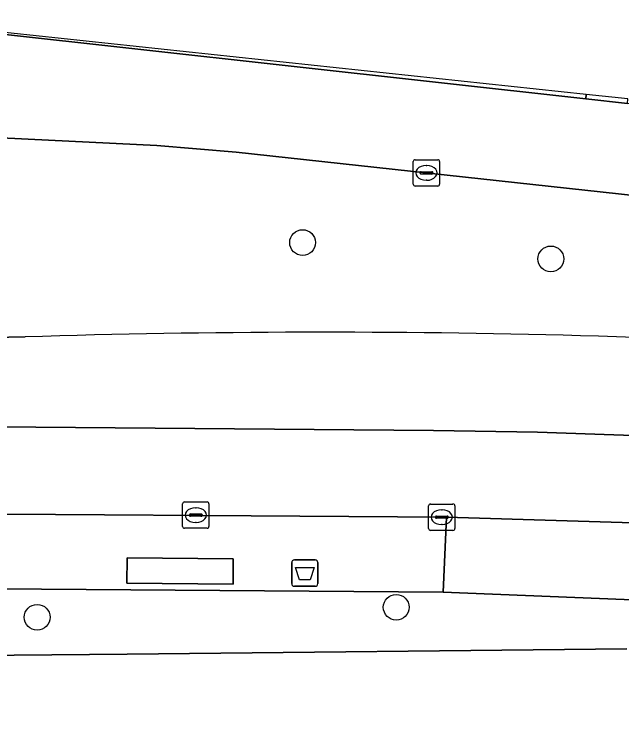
# Model space of a CAD drawing. Extents: x 161848 to 162726, y 385382 to 386521.
# Drawn here: x 162209.73 to 162232.77, y 386466.61 to 386494.13 of the extents above; entities that cross this region are included whole.
import ezdxf

# ---------------------------------------------------------------- set-up
doc = ezdxf.new("R2010")
doc.units = 0
for name, color, linetype in [('IMGEO_Afvalbak', 7, 'Continuous'), ('IMGEO_Berm_groen', 7, 'Continuous'), ('IMGEO_Boom', 7, 'Continuous'), ('IMGEO_Fietspad_gesloten', 7, 'Continuous'), ('IMGEO_Groenvoorziening', 7, 'Continuous'), ('IMGEO_Haag', 7, 'Continuous'), ('IMGEO_Kolk', 7, 'Continuous'), ('IMGEO_OVBaan_gesloten', 7, 'Continuous'), ('IMGEO_Rijbaan_regionaal_gesloten', 7, 'Continuous'), ('IMGEO_Voetpad_open', 7, 'Continuous')]:
    doc.layers.add(name, color=color, linetype=linetype)

msp = doc.modelspace()

# ---------------------------------------------------------------- linework, layer by layer
at = {"layer": 'IMGEO_Afvalbak'}
for p, q in [((162220.354, 386473.429), (162221.144, 386473.429)), ((162221.144, 386473.429), (162220.354, 386473.429)), ((162220.254, 386472.529), (162220.254, 386473.329)), ((162220.254, 386473.329), (162220.254, 386472.529)), ((162221.244, 386473.329), (162221.244, 386472.529)), ((162221.244, 386472.529), (162221.244, 386473.329)), ((162221.144, 386472.429), (162220.354, 386472.429)), ((162220.354, 386472.429), (162221.144, 386472.429))]:
    msp.add_line(p, q, dxfattribs=at)
msp.add_lwpolyline([(162220.397, 386473.143), (162221.101, 386473.143), (162220.952, 386472.673), (162220.546, 386472.673), (162220.397, 386473.143)], dxfattribs=at)
for centre, start, end in [((162220.354, 386473.329), 90, 180), ((162220.354, 386473.329), 90, 180), ((162221.144, 386473.329), 0, 90), ((162221.144, 386473.329), 360, 90), ((162220.354, 386472.529), 180, 270), ((162220.354, 386472.529), 180, 270), ((162221.144, 386472.529), 270, 0), ((162221.144, 386472.529), 270, 0)]:
    msp.add_arc(centre, 0.1, start, end, dxfattribs=at)
at = {"layer": 'IMGEO_Berm_groen'}
for points in [[(162231.431, 386491.103), (162202.949, 386494.134)], [(162203.108, 386494.074), (162231.414, 386490.929), (162231.431, 386491.103)], [(162251.92, 386485.227), (162218.15, 386488.909), (162215.138, 386489.158), (162202.535, 386489.783)], [(162203.901, 386481.776), (162210.132, 386481.896)]]:
    msp.add_lwpolyline(points, dxfattribs=at)
msp.add_lwpolyline([(162245.232, 386474.345), (162235.291, 386474.78), (162226.128, 386475.051), (162225.995, 386472.21), (162235.06, 386471.833), (162244.964, 386471.533)], close=True, dxfattribs=at)
for centre, radius, start, end in [((162221.423, 386121.443), 360.629, 88.44513, 91.7941), ((162211.654, 385888.43), 593.832, 85.99796, 88.113023)]:
    msp.add_arc(centre, radius, start, end, dxfattribs=at)
at = {"layer": 'IMGEO_Boom'}
for centre in [(162220.665, 386485.476), (162230.087, 386484.855), (162224.218, 386471.631), (162210.592, 386471.251)]:
    msp.add_circle(centre, 0.489, dxfattribs=at)
at = {"layer": 'IMGEO_Fietspad_gesloten'}
msp.add_lwpolyline([(162232.969, 386470.051), (162214.003, 386469.857), (162203.987, 386469.758), (162200.496, 386469.821), (162197.513, 386469.83)], dxfattribs=at)
at = {"layer": 'IMGEO_Groenvoorziening'}
for points in [[(162246.799, 386469.592), (162247.136, 386474.244), (162245.232, 386474.345), (162244.964, 386471.533), (162235.06, 386471.833), (162225.995, 386472.21), (162203.966, 386472.365)], [(162203.987, 386469.758), (162214.003, 386469.857), (162232.969, 386470.051)]]:
    msp.add_lwpolyline(points, dxfattribs=at)
at = {"layer": 'IMGEO_Haag'}
for points in [[(162246.799, 386469.592), (162247.136, 386474.244), (162245.232, 386474.345), (162244.964, 386471.533), (162235.06, 386471.833), (162225.995, 386472.21), (162203.966, 386472.365)], [(162203.987, 386469.758), (162214.003, 386469.857), (162232.969, 386470.051)]]:
    msp.add_lwpolyline(points, dxfattribs=at)
at = {"layer": 'IMGEO_Kolk'}
for p, q in [((162224.865, 386487.696), (162224.865, 386488.548)), ((162224.94, 386488.622), (162225.792, 386488.622)), ((162225.866, 386488.548), (162225.866, 386487.696)), ((162225.353, 386488.402), (162225.378, 386488.402)), ((162225.124, 386488.116), (162225.124, 386488.128)), ((162225.562, 386488.079), (162225.164, 386488.079)), ((162225.167, 386488.165), (162225.565, 386488.165)), ((162225.608, 386488.128), (162225.608, 386488.116)), ((162225.376, 386487.842), (162225.351, 386487.842)), ((162225.792, 386487.622), (162224.94, 386487.622)), ((162216.186, 386475.63), (162217.038, 386475.63)), ((162216.111, 386474.704), (162216.111, 386475.556)), ((162216.599, 386475.41), (162216.624, 386475.41)), ((162217.112, 386475.556), (162217.112, 386474.704)), ((162225.446, 386474.626), (162225.446, 386475.478)), ((162225.521, 386475.552), (162226.373, 386475.552)), ((162225.934, 386475.332), (162225.959, 386475.332)), ((162226.447, 386475.478), (162226.447, 386474.626)), ((162216.37, 386475.124), (162216.37, 386475.136)), ((162216.808, 386475.087), (162216.41, 386475.087)), ((162216.413, 386475.173), (162216.811, 386475.173)), ((162216.854, 386475.136), (162216.854, 386475.124)), ((162225.705, 386475.046), (162225.705, 386475.058)), ((162225.748, 386475.095), (162226.146, 386475.095)), ((162226.189, 386475.058), (162226.189, 386475.046)), ((162216.622, 386474.85), (162216.597, 386474.85)), ((162226.143, 386475.009), (162225.745, 386475.009)), ((162225.957, 386474.772), (162225.932, 386474.772)), ((162217.038, 386474.63), (162216.186, 386474.63)), ((162226.373, 386474.552), (162225.521, 386474.552))]:
    msp.add_line(p, q, dxfattribs=at)
for points in [[(162224.865, 386487.696), (162224.865, 386488.548)], [(162224.94, 386488.622), (162225.792, 386488.622)], [(162225.866, 386488.548), (162225.866, 386487.696)], [(162225.792, 386487.622), (162224.94, 386487.622)], [(162216.186, 386475.63), (162217.038, 386475.63)], [(162216.111, 386474.704), (162216.111, 386475.556)], [(162217.112, 386475.556), (162217.112, 386474.704)], [(162225.446, 386474.626), (162225.446, 386475.478)], [(162225.521, 386475.552), (162226.373, 386475.552)], [(162226.447, 386475.478), (162226.447, 386474.626)], [(162217.038, 386474.63), (162216.186, 386474.63)], [(162226.373, 386474.552), (162225.521, 386474.552)]]:
    msp.add_lwpolyline(points, dxfattribs=at)
for centre, radius, start, end in [((162224.942, 386488.546), 0.0765, 91.552, 178.448), ((162224.942, 386488.546), 0.0765, 91.552, 178.448), ((162225.79, 386488.546), 0.0765, 1.552, 88.448), ((162225.79, 386488.546), 0.0765, 1.552, 88.448), ((162225.164, 386488.125), 0.0403, 85.8775, 175.7526), ((162225.161, 386488.115), 0.0366, 178.938, 274.7102), ((162225.565, 386488.122), 0.043, 264.8664, 352.4533), ((162225.569, 386488.127), 0.0386, 1.7309, 96.639), ((162224.942, 386487.698), 0.0765, 181.552, 268.448), ((162224.942, 386487.698), 0.0765, 181.552, 268.448), ((162225.79, 386487.698), 0.0765, 271.552, 358.448), ((162225.79, 386487.698), 0.0765, 271.552, 358.448), ((162216.188, 386475.554), 0.0765, 91.552, 178.448), ((162216.188, 386475.554), 0.0765, 91.552, 178.448), ((162217.036, 386475.554), 0.0765, 1.552, 88.448), ((162217.036, 386475.554), 0.0765, 1.552, 88.448), ((162225.523, 386475.476), 0.0765, 91.552, 178.448), ((162225.523, 386475.476), 0.0765, 91.552, 178.448), ((162226.371, 386475.476), 0.0765, 1.552, 88.448), ((162226.371, 386475.476), 0.0765, 1.552, 88.448), ((162216.41, 386475.133), 0.0403, 85.8775, 175.7526), ((162216.407, 386475.123), 0.0366, 178.938, 274.7102), ((162216.811, 386475.13), 0.043, 264.8664, 352.4533), ((162216.815, 386475.135), 0.0386, 1.7309, 96.639), ((162225.745, 386475.055), 0.0403, 85.8775, 175.7526), ((162225.742, 386475.045), 0.0366, 178.938, 274.7102), ((162226.146, 386475.052), 0.043, 264.8664, 352.4533), ((162226.15, 386475.057), 0.0386, 1.7309, 96.639), ((162216.188, 386474.706), 0.0765, 181.552, 268.448), ((162216.188, 386474.706), 0.0765, 181.552, 268.448), ((162217.036, 386474.706), 0.0765, 271.552, 358.448), ((162217.036, 386474.706), 0.0765, 271.552, 358.448), ((162225.523, 386474.628), 0.0765, 181.552, 268.448), ((162225.523, 386474.628), 0.0765, 181.552, 268.448), ((162226.371, 386474.628), 0.0765, 271.552, 358.448), ((162226.371, 386474.628), 0.0765, 271.552, 358.448)]:
    msp.add_arc(centre, radius, start, end, dxfattribs=at)
for centre, major_axis, ratio, start_param, end_param in [((162225.352, 386488.122), (-0.387, 0.002), 0.722429, 4.712389, 7.853982), ((162225.377, 386488.122), (-0.39, 0.002), 0.717154, 1.570796, 4.712389), ((162216.598, 386475.13), (-0.387, 0.002), 0.722429, 4.712389, 7.853982), ((162216.623, 386475.13), (-0.39, 0.002), 0.717154, 1.570796, 4.712389), ((162225.933, 386475.052), (-0.387, 0.002), 0.722429, 4.712389, 7.853982), ((162225.958, 386475.052), (-0.39, 0.002), 0.717154, 1.570796, 4.712389)]:
    msp.add_ellipse(centre, major_axis=major_axis, ratio=ratio, start_param=start_param, end_param=end_param, dxfattribs=at)
at = {"layer": 'IMGEO_OVBaan_gesloten'}
for points in [[(162210.132, 386481.896), (162203.901, 386481.776), (162203.879, 386478.517), (162207.499, 386478.499), (162225.631, 386478.344), (162229.576, 386478.275), (162237.547, 386477.999), (162245.603, 386477.602), (162249.559, 386477.358), (162257.626, 386476.801), (162269.193, 386475.794), (162285.151, 386474.284), (162317.466, 386470.701), (162367.904, 386465.109), (162371.653, 386464.701), (162386.186, 386463.118), (162391.179, 386462.616), (162392.606, 386465.976)], [(162317.466, 386470.701), (162285.151, 386474.284), (162269.193, 386475.794), (162257.626, 386476.801), (162249.559, 386477.358), (162245.603, 386477.602), (162237.547, 386477.999), (162229.576, 386478.275), (162225.631, 386478.344), (162207.499, 386478.499), (162203.879, 386478.517), (162203.856, 386475.204), (162226.128, 386475.051), (162235.291, 386474.78), (162245.232, 386474.345), (162247.136, 386474.244), (162267.354, 386472.7), (162308.213, 386468.25)]]:
    msp.add_lwpolyline(points, dxfattribs=at)
for centre, radius, start, end in [((162221.423, 386121.443), 360.629, 88.44513, 91.7941), ((162211.654, 385888.43), 593.832, 85.99796, 88.113023)]:
    msp.add_arc(centre, radius, start, end, dxfattribs=at)
at = {"layer": 'IMGEO_Rijbaan_regionaal_gesloten'}
msp.add_lwpolyline([(162395.318, 386472.359), (162395.849, 386473.608), (162257.775, 386488.3), (162257.027, 386488.306), (162252.018, 386488.64), (162232.991, 386490.754), (162231.414, 386490.929), (162203.108, 386494.074), (162202.535, 386489.783), (162215.138, 386489.158), (162218.15, 386488.909), (162251.92, 386485.227)], dxfattribs=at)
at = {"layer": 'IMGEO_Voetpad_open'}
for points in [[(162231.431, 386491.103), (162231.414, 386490.929), (162232.991, 386490.754), (162233.006, 386490.936)], [(162218.03, 386473.477), (162214.009, 386473.513), (162213.998, 386472.545), (162218.029, 386472.512)], [(162214.009, 386473.513), (162218.03, 386473.477), (162218.029, 386472.512), (162213.998, 386472.545)]]:
    msp.add_lwpolyline(points, close=True, dxfattribs=at)
for points in [[(162226.128, 386475.051), (162203.856, 386475.204), (162200.64, 386475.226)], [(162203.966, 386472.365), (162225.995, 386472.21), (162226.128, 386475.051)]]:
    msp.add_lwpolyline(points, dxfattribs=at)

doc.saveas('drawing.dxf')
